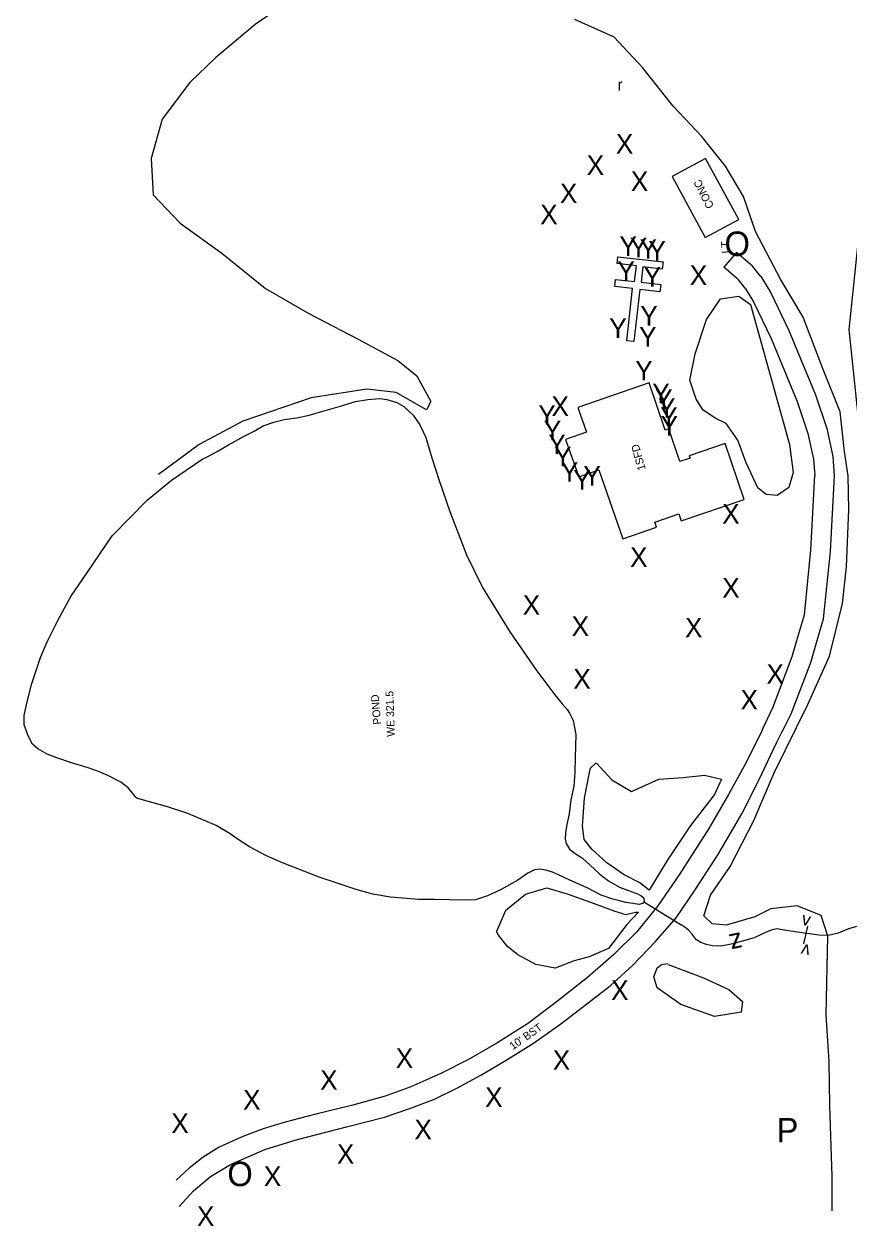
# Model space of a CAD drawing. Extents: x 2030130 to 2036320, y 723205 to 762423.
# Drawn here: x 2031463 to 2031885, y 723205 to 723820 of the extents above; entities that cross this region are included whole.
import ezdxf

# ---------------------------------------------------------------- set-up
doc = ezdxf.new("R2010")
doc.units = 0
for name, color, linetype in [('Draft_Bearing Label', 7, 'Continuous'), ('Draft_Station Cardinal Points', 7, 'Continuous'), ('Draft_Station Labels Major', 7, 'Continuous'), ('Draft_Station Tics Major', 7, 'Continuous'), ('Draft_Station Tics Minor', 7, 'Continuous'), ('Exist Terrain Model Ground Surface', 7, 'Continuous'), ('Old_Level_23', 7, 'Continuous'), ('Old_Level_28', 7, 'Continuous'), ('Old_Level_29', 7, 'Continuous'), ('Prop Alignment Horizontal', 7, 'Continuous'), ('Prop Alignment Vertical', 7, 'Continuous'), ('Prop Horizontal Alignment Ramp', 7, 'Continuous')]:
    doc.layers.add(name, color=color, linetype=linetype)

msp = doc.modelspace()

# ---------------------------------------------------------------- linework, layer by layer
at = {"layer": 'Draft_Station Labels Major'}
msp.add_line((2031828.01, 723703.43), (2031821.4, 723695.92), dxfattribs=at)
for points in [[(2031840.24, 723691.34), (2031836.2, 723696.37), (2031828.01, 723703.43)], [(2031832.39, 723685.16), (2031828.93, 723689.47), (2031821.43, 723695.94)], [(2031840.19, 723691.41), (2031845.47, 723682.85), (2031854.77, 723663.49), (2031868.36, 723630.63), (2031874.12, 723613.39), (2031877.26, 723599.08), (2031877.97, 723588.89)], [(2031832.4, 723685.15), (2031836.68, 723678.1), (2031845.66, 723659.43), (2031859.01, 723627.15), (2031864.49, 723610.74), (2031867.36, 723597.62), (2031868.05, 723589.23)], [(2031841.3, 723459.28), (2031846.64, 723470.96), (2031856.44, 723496.7), (2031859.16, 723506.15), (2031862.68, 723518.11), (2031866.07, 723551.06), (2031868.03, 723589.52)], [(2031851.41, 723458.48), (2031855.92, 723467.3), (2031865.97, 723493.72), (2031868.72, 723503.25), (2031872.53, 723516.05), (2031876.05, 723550.48), (2031878.03, 723589.19)], [(2031841.33, 723459.33), (2031832.68, 723442.16), (2031823.95, 723426.05), (2031813.79, 723408.66), (2031798.65, 723384.94), (2031787.75, 723369.15), (2031776.84, 723355.73), (2031765.19, 723344.31), (2031751.69, 723332.41), (2031736.54, 723320.62), (2031721.47, 723309.16), (2031705.31, 723298.91), (2031690.84, 723290.54), (2031676.67, 723283.33), (2031661.33, 723276.56), (2031648.22, 723271.84), (2031631.74, 723267.14), (2031612.77, 723262.57), (2031597.04, 723258.51), (2031585.87, 723254.99), (2031575.42, 723251.12), (2031563.34, 723245.64), (2031555.03, 723240.59), (2031547.96, 723234.98), (2031541.33, 723228.83)], [(2031542.81, 723215.34), (2031550.21, 723223.32), (2031558.92, 723230.73), (2031569.16, 723236.78), (2031586.64, 723244.55), (2031602.73, 723249.39), (2031628.42, 723256.09), (2031647.93, 723260.97), (2031660.3, 723265.25), (2031673.42, 723270.24), (2031685.18, 723275.99), (2031697.22, 723282.45), (2031710.08, 723290.15), (2031724.02, 723298.81), (2031738.07, 723308.84), (2031747.62, 723316.04), (2031763.24, 723328.14), (2031774.93, 723338.84), (2031786.59, 723350.85), (2031797.07, 723363.03), (2031806.75, 723377.27), (2031818.71, 723395.67), (2031830.74, 723416.24), (2031839.51, 723433.74), (2031848.66, 723452.88), (2031851.51, 723458.69)]]:
    msp.add_lwpolyline(points, dxfattribs=at)
at = {"layer": 'Draft_Station Tics Major'}
for points in [[(2031604.32, 723835.71), (2031581.67, 723820), (2031561.48, 723802.94), (2031548.29, 723790.3), (2031534.19, 723771.54), (2031528.54, 723751.43), (2031529.59, 723732.87), (2031543.25, 723718.36), (2031564.72, 723703.03), (2031586.92, 723684.94), (2031609.23, 723672.2), (2031634.4, 723659.01), (2031654.66, 723648.14), (2031664.41, 723640.23), (2031671.58, 723627.16), (2031669.4, 723622.9), (2031661.79, 723627.11), (2031653.79, 723631.71), (2031638.82, 723633.46), (2031610.4, 723628.97), (2031575.44, 723617.05), (2031553.13, 723605.12), (2031532.18, 723589.77)], [(2031881.07, 723621.83), (2031871.89, 723644.34), (2031862, 723670.26), (2031850.53, 723689.69), (2031837.6, 723714.11), (2031831.58, 723731.98), (2031822.38, 723747.58), (2031810.05, 723762.98), (2031795.49, 723778.3), (2031779.86, 723798.07), (2031765.31, 723813.65), (2031745.27, 723822.69)], [(2031806.84, 723651.64), (2031812.6, 723669.2), (2031819.74, 723679.62), (2031829.19, 723681.15), (2031835.05, 723676.8), (2031855.07, 723605.26), (2031856.88, 723590.8), (2031854.8, 723583.16), (2031848.75, 723579.06), (2031843.19, 723579.56), (2031838.84, 723582.92), (2031832.96, 723595.73), (2031828.59, 723607.35), (2031822.62, 723615.94), (2031817.3, 723618.55), (2031810.85, 723622.72), (2031807.31, 723628.37), (2031804.06, 723638.05), (2031806.84, 723651.64)], [(2031876.89, 723213.15), (2031876.97, 723230.64), (2031875.77, 723267), (2031875.32, 723289.55), (2031873.78, 723313.46), (2031874.3, 723337.77), (2031874.73, 723353.71), (2031871.32, 723364.21), (2031859, 723369.09), (2031845.57, 723367.61), (2031837.29, 723363.55), (2031822.67, 723359.19), (2031815.44, 723359.98), (2031811.33, 723364.11), (2031814.71, 723374.63), (2031824.8, 723389.33), (2031836.77, 723412.74), (2031847.18, 723437.18), (2031864.53, 723472.18), (2031875.55, 723496.93), (2031882.27, 723523.78), (2031884.29, 723542.57), (2031885.4, 723571.88), (2031885.14, 723589.09), (2031883.23, 723601.6), (2031881.07, 723621.83)], [(2031756.28, 723442.12), (2031764.22, 723433.67), (2031774.21, 723427.6), (2031788.22, 723433.88), (2031800.64, 723434.87), (2031811.55, 723435.96), (2031820.26, 723433.94), (2031816.69, 723426.06), (2031804.46, 723410.24), (2031792.51, 723392.37), (2031783.27, 723377.19), (2031778.5, 723380.95), (2031770.43, 723384.99), (2031761.56, 723391.09), (2031753.91, 723398.09), (2031750.02, 723403.13), (2031749.15, 723410.08), (2031750.26, 723424.22), (2031752.72, 723437.34), (2031753.18, 723439.63), (2031756.08, 723442.33)], [(2031705.32, 723356.21), (2031709.89, 723366.97), (2031720, 723375.13), (2031730.96, 723378.33), (2031741.82, 723375.14), (2031755.07, 723370.37), (2031765.71, 723366.39), (2031771.27, 723364.73), (2031776.25, 723365.91), (2031777.83, 723365.87), (2031771.79, 723359.57), (2031762.5, 723347.3), (2031752.56, 723343.08), (2031744.99, 723341.04), (2031735.2, 723337.28), (2031725.3, 723339.07), (2031716.01, 723344.13), (2031710.84, 723348.29), (2031706.25, 723354.08), (2031705.25, 723356.08)], [(2031793.06, 723339.16), (2031811.14, 723332.28), (2031823.96, 723326.26), (2031830.99, 723320.28), (2031830.38, 723314.82), (2031816.74, 723312.48), (2031799.44, 723318.75), (2031787.34, 723327.18), (2031785.64, 723332.9), (2031787.35, 723337.46), (2031789.63, 723339.05), (2031792.81, 723339.56)]]:
    msp.add_lwpolyline(points, dxfattribs=at)
at = {"layer": 'Draft_Station Tics Minor'}
msp.add_line((2031799.73, 723359.19), (2031780.93, 723370.78), dxfattribs=at)
msp.add_lwpolyline([(2031862.48, 723349.69), (2031864.52, 723358.78)], dxfattribs=at)
at = {"layer": 'Exist Terrain Model Ground Surface'}
msp.add_lwpolyline([(2031929.1, 723772.51), (2031911.92, 723787.74), (2031894.44, 723750.68), (2031885.37, 723663.98), (2031894.28, 723579.35), (2031890.37, 723453.22)], dxfattribs=at)
for points in [[(2031794.99, 723742.21), (2031811.95, 723711.04), (2031829.09, 723720.36), (2031812.13, 723751.53)], [(2031767.3, 723701.15), (2031790.36, 723698.56), (2031789.95, 723694.94), (2031780.05, 723696.05), (2031779.17, 723688.21), (2031789.18, 723687.09), (2031788.76, 723683.33), (2031778.46, 723684.49), (2031775.47, 723657.88), (2031771.79, 723658.29), (2031774.79, 723684.96), (2031765.63, 723685.99), (2031766.04, 723689.66), (2031775.82, 723688.56), (2031776.72, 723696.64), (2031766.92, 723697.73)], [(2031783.23, 723636.78), (2031746.75, 723624.1), (2031751.15, 723611.44), (2031740.54, 723607.77), (2031747.22, 723588.58), (2031757.6, 723592.19), (2031769.82, 723556.86), (2031787.04, 723562.83), (2031786.15, 723565.39), (2031798.42, 723569.64), (2031799.64, 723566.04), (2031831.94, 723577.08), (2031822.17, 723605.71), (2031803.78, 723599.43), (2031804.19, 723598.23), (2031799, 723596.46), (2031793.28, 723613.22), (2031791.44, 723612.59)]]:
    msp.add_lwpolyline(points, close=True, dxfattribs=at)
at = {"layer": 'Prop Alignment Horizontal'}
for points in [[(2031758.71, 723374.59), (2031751.94, 723378.2), (2031742.4, 723382.48), (2031736.96, 723384.95), (2031733.83, 723386.4), (2031730.48, 723387.46), (2031727.19, 723387.87), (2031724.59, 723387.55), (2031721.18, 723385.83), (2031716.09, 723382.34), (2031707.15, 723377.33), (2031700.58, 723374.27), (2031694.5, 723372.23), (2031689.64, 723371.97), (2031681.09, 723372.2), (2031673.51, 723372.34), (2031665.22, 723372.43), (2031650.87, 723373.59), (2031641.84, 723375.13), (2031633.93, 723377.35), (2031614.53, 723383.77), (2031595.68, 723391.08), (2031587.49, 723394.73), (2031578.73, 723399.38), (2031572.43, 723403.43), (2031568.93, 723406.05), (2031561.73, 723410.26), (2031547.31, 723416.35), (2031536.26, 723420.02), (2031527.71, 723422.32), (2031522.24, 723423.89), (2031521.15, 723424.31), (2031520.39, 723424.92), (2031519.46, 723426.24), (2031516.76, 723429.55), (2031512.95, 723432.5), (2031506.04, 723435.93), (2031500.66, 723438.15), (2031495.72, 723439.9), (2031487.82, 723442.38), (2031480.24, 723444.91), (2031475.36, 723446.79), (2031470.51, 723449.39), (2031467.85, 723451.79), (2031465.57, 723456.13), (2031463.52, 723461.69), (2031463.45, 723466.55), (2031464.71, 723472.16), (2031467.52, 723482.9), (2031471.83, 723496.26), (2031475.28, 723504.14), (2031480.9, 723515.52), (2031487.31, 723527.34), (2031495.88, 723539.94), (2031508.62, 723558.45), (2031526.41, 723576.76), (2031538.87, 723586.99), (2031554.44, 723597.58), (2031558.12, 723599.43), (2031562.33, 723601.65), (2031568.06, 723604.99), (2031576.47, 723609.63), (2031581.14, 723612.03), (2031585.88, 723614.69), (2031591.18, 723616.68), (2031596.52, 723617.9), (2031602.96, 723618.83), (2031609.35, 723620.15), (2031616.34, 723622.23), (2031624.7, 723624.66), (2031632.99, 723627.09), (2031639.37, 723628.22), (2031645.47, 723628.7), (2031649.02, 723628.15), (2031654.17, 723626.72), (2031657.74, 723624.55), (2031662.61, 723620.14), (2031665.98, 723615.32), (2031669.04, 723608.7), (2031672.07, 723598.38), (2031675.9, 723586.81), (2031681.37, 723570.92), (2031689.85, 723548.79), (2031698.08, 723532.04), (2031711.99, 723509.32), (2031725.27, 723490.1), (2031735.03, 723477.14), (2031738.73, 723472.51), (2031741.31, 723469.52), (2031742.55, 723467.68), (2031744.4, 723464), (2031745.76, 723456.77), (2031745.6, 723450.81), (2031745.44, 723444.98), (2031745.18, 723437.54), (2031744.66, 723430.3), (2031743.18, 723423.34)], [(2031743.18, 723423.34), (2031742.4, 723416.23), (2031741.22, 723410.76), (2031740.52, 723406.44), (2031740.24, 723403.33), (2031740.76, 723401.12), (2031742.57, 723398.22), (2031745.42, 723396), (2031749.11, 723393.5), (2031753.04, 723389.97), (2031758.03, 723385.3), (2031762.54, 723381.87), (2031768.03, 723378.74), (2031772.65, 723377.06), (2031777.26, 723375.25), (2031779.24, 723374.29), (2031780.57, 723373.16), (2031780.72, 723371.34), (2031779.85, 723370.33), (2031778.09, 723369.79), (2031774.93, 723370.33), (2031771.31, 723370.81), (2031767.65, 723371.82), (2031764.68, 723372.55), (2031758.71, 723374.59)], [(2031815.72, 723348.64), (2031812.54, 723349.3), (2031809.63, 723350.4), (2031807.55, 723351.8), (2031806.5, 723352.92), (2031805.33, 723354.61), (2031803.4, 723356.71), (2031801.78, 723358.03), (2031799.58, 723359.43)], [(2031889.47, 723358.51), (2031885.26, 723357.32), (2031879.89, 723355.23), (2031874.94, 723354.02), (2031870.08, 723354.15), (2031859.19, 723355.66), (2031851.36, 723356.89), (2031848.81, 723357.34), (2031846.12, 723356.9), (2031843.14, 723355.64), (2031836.99, 723352.86), (2031826.04, 723349.77), (2031819.93, 723348.46), (2031815.72, 723348.64)]]:
    msp.add_lwpolyline(points, dxfattribs=at)

# ---------------------------------------------------------------- texts
at = {"layer": 'Draft_Bearing Label'}
msp.add_text('r', height=6, dxfattribs=at).set_placement((2031767.06, 723786.26))
at = {"layer": 'Draft_Station Cardinal Points'}
for p in [(2031821.82, 723701.65), (2031567.47, 723225.73)]:
    msp.add_text('O', height=12.5, dxfattribs=at).set_placement(p)
at = {"layer": 'Draft_Station Tics Major'}
for s, p in [('X', (2031766.24, 723754.01)), ('X', (2031751.32, 723743.08)), ('X', (2031773.89, 723734.86)), ('X', (2031737.62, 723728.67)), ('X', (2031727.52, 723717.9)), ('Y', (2031768.05, 723701.66)), ('Y', (2031773.37, 723700.96)), ('Y', (2031778.36, 723700.21)), ('Y', (2031782.89, 723699.27)), ('Y', (2031767, 723688.81)), ('Y', (2031780.46, 723685.93)), ('X', (2031804.04, 723686.76)), ('Y', (2031778.74, 723666.01)), ('Y', (2031762.88, 723659.65)), ('Y', (2031778.13, 723655.3)), ('Y', (2031776.14, 723637.98)), ('Y', (2031784.86, 723626.29)), ('X', (2031733.31, 723619.76)), ('Y', (2031786.36, 723623.34)), ('Y', (2031726.54, 723615.29)), ('Y', (2031787.82, 723618.82)), ('Y', (2031788.9, 723614.25)), ('Y', (2031729.35, 723607.3)), ('Y', (2031789.13, 723609.76)), ('Y', (2031731.67, 723600.25)), ('Y', (2031734.6, 723594.05)), ('Y', (2031738.08, 723586.11)), ('Y', (2031749.63, 723584.15)), ('Y', (2031744.5, 723582.05)), ('X', (2031820.63, 723564.71)), ('X', (2031773.5, 723542.57)), ('X', (2031820.67, 723526.8)), ('X', (2031718.59, 723518.08)), ('X', (2031743.61, 723507.19)), ('X', (2031801.6, 723506.49)), ('X', (2031744.47, 723480.27)), ('X', (2031843.28, 723482.76)), ('X', (2031830.01, 723469.6)), ('X', (2031763.78, 723320.97)), ('X', (2031653.62, 723286.22)), ('X', (2031733.95, 723285.25)), ('X', (2031614.95, 723275.06)), ('X', (2031575.53, 723264.91)), ('X', (2031699.36, 723266.27)), ('X', (2031538.82, 723252.91)), ('X', (2031663.19, 723249.71)), ('X', (2031623.5, 723237.19)), ('X', (2031586.14, 723225.8)), ('X', (2031551.91, 723205.36))]:
    msp.add_text(s, height=10, dxfattribs=at).set_placement(p)
at = {"layer": 'Draft_Station Tics Minor'}
for rotation, p in [(347.62529, (2031860.86, 723359.58)), (167.14359, (2031866.13, 723348.85))]:
    msp.add_text('v', height=6.6, rotation=rotation, dxfattribs=at).set_placement(p)
at = {"layer": 'Old_Level_23'}
msp.add_text("10' BST", height=4, rotation=34.88263, dxfattribs=at).set_placement((2031713.53, 723295.25))
at = {"layer": 'Old_Level_28'}
for s, rotation, p in [('CONC', 116.81467, (2031816.55, 723727.11)), ('1SFD', 105.62705, (2031781.54, 723592.54))]:
    msp.add_text(s, height=4, rotation=rotation, dxfattribs=at).set_placement(p)
at = {"layer": 'Old_Level_29'}
msp.add_text('LT', height=4, rotation=93.75416, dxfattribs=at).set_placement((2031824.41, 723703.09))
at = {"layer": 'Prop Alignment Horizontal'}
msp.add_text('z', height=10, rotation=192.12834, dxfattribs=at).set_placement((2031829.96, 723355.73))
at = {"layer": 'Prop Alignment Vertical'}
for s, rotation, p in [('POND', 94.99998, (2031646.21, 723462.06)), ('WE 321.5', 91.94031, (2031653.17, 723455.74))]:
    msp.add_text(s, height=4, rotation=rotation, dxfattribs=at).set_placement(p)
at = {"layer": 'Prop Horizontal Alignment Ramp'}
msp.add_text('P', height=12.5, dxfattribs=at).set_placement((2031848.47, 723248.15))

doc.saveas('drawing.dxf')
